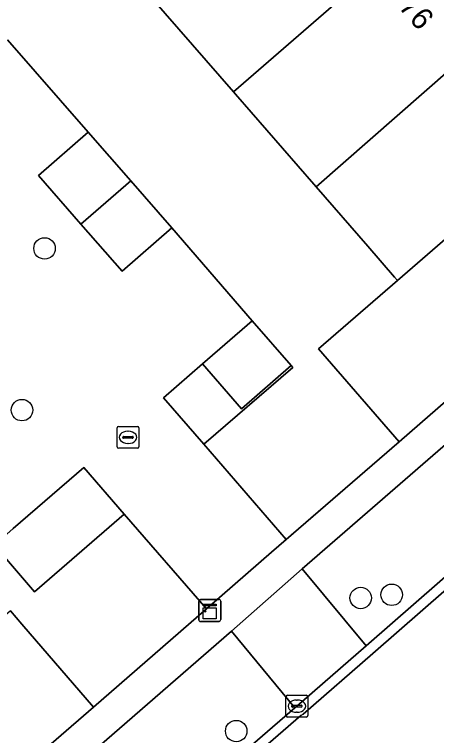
# Model space of a CAD drawing. Extents: x 155887 to 156869, y 383880 to 384678.
# Drawn here: x 156605.19 to 156624.44, y 384307.25 to 384340.13 of the extents above; entities that cross this region are included whole.
import ezdxf

# ---------------------------------------------------------------- set-up
doc = ezdxf.new("R2010")
doc.units = 0
for name, color, linetype in [('IMGEO_Boom', 7, 'Continuous'), ('IMGEO_Erf', 7, 'Continuous'), ('IMGEO_Kast', 7, 'Continuous'), ('IMGEO_Kolk', 7, 'Continuous'), ('IMGEO_Muur', 7, 'Continuous'), ('IMGEO_Pand', 7, 'Continuous'), ('IMGEO_Pand_nummerreeks', 7, 'Continuous'), ('IMGEO_Parkeervlak_open', 7, 'Continuous'), ('IMGEO_Rijbaan_lokaal_gesloten', 7, 'Continuous'), ('IMGEO_Rijbaan_lokaal_open', 7, 'Continuous'), ('IMGEO_Voetpad_open', 7, 'Continuous')]:
    doc.layers.add(name, color=color, linetype=linetype)

msp = doc.modelspace()

# ---------------------------------------------------------------- linework, layer by layer
at = {"layer": 'IMGEO_Boom'}
for centre in [(156606.562, 384329.459), (156605.533, 384322.089), (156622.39, 384313.671), (156620.977, 384313.527), (156615.3, 384307.457)]:
    msp.add_circle(centre, 0.489, dxfattribs=at)
at = {"layer": 'IMGEO_Erf'}
for points in [[(156604.877, 384338.97), (156608.548, 384334.763), (156610.49, 384332.539), (156612.362, 384330.394), (156616.028, 384326.155), (156617.808, 384324.116), (156617.876, 384324.038), (156613.832, 384320.531), (156617.58, 384316.196), (156622.732, 384320.65), (156619.451, 384324.423), (156619.05, 384324.883), (156622.649, 384328.001), (156622.518, 384328.152), (156621.296, 384329.559), (156618.948, 384332.262), (156618.839, 384332.387), (156615.272, 384336.495), (156615.176, 384336.605), (156611.443, 384340.903)], [(156605.004, 384312.939), (156605.528, 384312.335), (156608.799, 384308.553), (156613.95, 384313.035), (156610.192, 384317.353), (156606.105, 384313.81), (156604.264, 384315.933)]]:
    msp.add_lwpolyline(points, dxfattribs=at)
at = {"layer": 'IMGEO_Kast'}
for p, q in [((156613.594, 384312.531), (156613.594, 384313.372)), ((156613.594, 384313.372), (156613.594, 384312.531)), ((156613.669, 384313.456), (156614.51, 384313.456)), ((156614.51, 384313.456), (156613.669, 384313.456)), ((156614.594, 384313.381), (156614.594, 384312.54)), ((156614.594, 384312.54), (156614.594, 384313.381)), ((156614.519, 384312.456), (156613.678, 384312.456)), ((156613.678, 384312.456), (156614.519, 384312.456))]:
    msp.add_line(p, q, dxfattribs=at)
for points in [[(156613.789, 384313.246), (156614.389, 384313.246), (156614.389, 384313.161), (156613.789, 384313.161), (156613.789, 384313.246)], [(156613.789, 384313.071), (156614.389, 384313.071), (156614.389, 384312.582), (156613.789, 384312.582), (156613.789, 384313.071)]]:
    msp.add_lwpolyline(points, dxfattribs=at)
msp.add_circle((156613.873, 384312.92), 0.0377, dxfattribs=at)
for centre, start, end in [((156613.672, 384313.378), 92.4484, 184.2845), ((156613.672, 384313.378), 92.4484, 184.2845), ((156614.516, 384313.378), 2.4484, 94.2845), ((156614.516, 384313.378), 2.4484, 94.2845), ((156613.672, 384312.534), 182.4484, 274.2845), ((156613.672, 384312.534), 182.4484, 274.2845), ((156614.516, 384312.534), 272.4484, 4.2845), ((156614.516, 384312.534), 272.4484, 4.2845)]:
    msp.add_arc(centre, 0.0779, start, end, dxfattribs=at)
at = {"layer": 'IMGEO_Kolk'}
for p, q in [((156609.867, 384320.422), (156609.867, 384321.274)), ((156609.942, 384321.348), (156610.794, 384321.348)), ((156610.355, 384321.128), (156610.38, 384321.128)), ((156610.868, 384321.274), (156610.868, 384320.422)), ((156610.126, 384320.842), (156610.126, 384320.854)), ((156610.564, 384320.805), (156610.166, 384320.805)), ((156610.169, 384320.891), (156610.567, 384320.891)), ((156610.61, 384320.854), (156610.61, 384320.842)), ((156610.378, 384320.568), (156610.353, 384320.568)), ((156610.794, 384320.348), (156609.942, 384320.348)), ((156617.566, 384308.168), (156617.566, 384309.02)), ((156617.641, 384309.094), (156618.493, 384309.094)), ((156618.567, 384309.02), (156618.567, 384308.168)), ((156617.825, 384308.588), (156617.825, 384308.6)), ((156617.868, 384308.637), (156618.266, 384308.637)), ((156618.054, 384308.874), (156618.079, 384308.874)), ((156618.309, 384308.6), (156618.309, 384308.588)), ((156618.263, 384308.551), (156617.865, 384308.551)), ((156618.077, 384308.314), (156618.052, 384308.314)), ((156618.493, 384308.094), (156617.641, 384308.094))]:
    msp.add_line(p, q, dxfattribs=at)
for points in [[(156609.867, 384320.422), (156609.867, 384321.274)], [(156609.942, 384321.348), (156610.794, 384321.348)], [(156610.868, 384321.274), (156610.868, 384320.422)], [(156610.794, 384320.348), (156609.942, 384320.348)], [(156617.566, 384308.168), (156617.566, 384309.02)], [(156617.641, 384309.094), (156618.493, 384309.094)], [(156618.567, 384309.02), (156618.567, 384308.168)], [(156618.493, 384308.094), (156617.641, 384308.094)]]:
    msp.add_lwpolyline(points, dxfattribs=at)
for centre, radius, start, end in [((156609.944, 384321.272), 0.0765, 91.552, 178.448), ((156609.944, 384321.272), 0.0765, 91.552, 178.448), ((156610.792, 384321.272), 0.0765, 1.552, 88.448), ((156610.792, 384321.272), 0.0765, 1.552, 88.448), ((156610.166, 384320.851), 0.0403, 85.8775, 175.7526), ((156610.163, 384320.841), 0.0366, 178.938, 274.7102), ((156610.567, 384320.848), 0.043, 264.8664, 352.4533), ((156610.571, 384320.853), 0.0386, 1.7309, 96.639), ((156609.944, 384320.424), 0.0765, 181.552, 268.448), ((156609.944, 384320.424), 0.0765, 181.552, 268.448), ((156610.792, 384320.424), 0.0765, 271.552, 358.448), ((156610.792, 384320.424), 0.0765, 271.552, 358.448), ((156617.643, 384309.018), 0.0765, 91.552, 178.448), ((156617.643, 384309.018), 0.0765, 91.552, 178.448), ((156618.491, 384309.018), 0.0765, 1.552, 88.448), ((156618.491, 384309.018), 0.0765, 1.552, 88.448), ((156617.865, 384308.597), 0.0403, 85.8775, 175.7526), ((156617.862, 384308.587), 0.0366, 178.938, 274.7102), ((156618.266, 384308.594), 0.043, 264.8664, 352.4533), ((156618.27, 384308.599), 0.0386, 1.7309, 96.639), ((156617.643, 384308.17), 0.0765, 181.552, 268.448), ((156617.643, 384308.17), 0.0765, 181.552, 268.448), ((156618.491, 384308.17), 0.0765, 271.552, 358.448), ((156618.491, 384308.17), 0.0765, 271.552, 358.448)]:
    msp.add_arc(centre, radius, start, end, dxfattribs=at)
for centre, major_axis, ratio, start_param, end_param in [((156610.354, 384320.848), (-0.387, 0.002), 0.722429, 4.712389, 7.853982), ((156610.379, 384320.848), (-0.39, 0.002), 0.717154, 1.570796, 4.712389), ((156618.053, 384308.594), (-0.387, 0.002), 0.722429, 4.712389, 7.853982), ((156618.078, 384308.594), (-0.39, 0.002), 0.717154, 1.570796, 4.712389)]:
    msp.add_ellipse(centre, major_axis=major_axis, ratio=ratio, start_param=start_param, end_param=end_param, dxfattribs=at)
at = {"layer": 'IMGEO_Muur'}
for points in [[(156622.732, 384320.65), (156616.909, 384315.616)], [(156608.799, 384308.553), (156614.666, 384313.658)]]:
    msp.add_lwpolyline(points, dxfattribs=at)
at = {"layer": 'IMGEO_Pand'}
for points in [[(156615.176, 384336.605), (156623.832, 384344.115), (156620.096, 384348.417), (156611.443, 384340.903)], [(156615.176, 384336.605), (156615.272, 384336.495), (156618.839, 384332.387), (156618.948, 384332.262), (156627.568, 384339.815), (156623.832, 384344.115)], [(156631.31, 384335.506), (156627.568, 384339.815), (156618.948, 384332.262), (156621.296, 384329.559), (156622.518, 384328.152), (156622.649, 384328.001)], [(156634.968, 384331.295), (156631.31, 384335.506), (156622.649, 384328.001), (156619.05, 384324.883), (156619.451, 384324.423), (156622.732, 384320.65)], [(156608.223, 384330.573), (156610.49, 384332.539), (156608.548, 384334.763), (156606.288, 384332.79)], [(156608.223, 384330.573), (156610.102, 384328.421), (156612.362, 384330.394), (156610.49, 384332.539)], [(156613.769, 384324.196), (156615.546, 384322.151), (156617.808, 384324.116), (156616.028, 384326.155)], [(156613.769, 384324.196), (156611.984, 384322.648), (156613.832, 384320.531), (156617.876, 384324.038), (156617.808, 384324.116), (156615.546, 384322.151)], [(156610.192, 384317.353), (156608.351, 384319.476), (156605.138, 384316.69), (156604.264, 384315.933), (156606.105, 384313.81)], [(156600.181, 384308.765), (156592.809, 384302.231), (156596.536, 384297.941), (156608.799, 384308.553), (156605.528, 384312.335), (156605.004, 384312.939)]]:
    msp.add_lwpolyline(points, close=True, dxfattribs=at)
at = {"layer": 'IMGEO_Parkeervlak_open'}
for points in [[(156638.861, 384326.744), (156635.944, 384330.15), (156618.311, 384314.858), (156621.226, 384311.344)], [(156617.967, 384308.524), (156615.083, 384312.005), (156597.548, 384296.785), (156600.488, 384293.386)]]:
    msp.add_lwpolyline(points, close=True, dxfattribs=at)
at = {"layer": 'IMGEO_Rijbaan_lokaal_gesloten'}
msp.add_lwpolyline([(156691.155, 384371.506), (156689.151, 384369.782), (156686.835, 384367.746), (156686.013, 384367.047), (156677.151, 384359.329), (156668.2, 384351.564), (156665.515, 384349.203), (156650.518, 384336.137), (156647.579, 384333.681), (156646.82, 384333.008), (156644.425, 384330.963), (156642.471, 384329.247), (156639.947, 384327.044), (156639.159, 384326.393), (156621.528, 384310.997), (156618.352, 384308.234), (156618.252, 384308.162), (156600.79, 384293.039)], dxfattribs=at)
at = {"layer": 'IMGEO_Rijbaan_lokaal_open'}
for points in [[(156690.853, 384371.853), (156688.876, 384370.153), (156686.527, 384368.088), (156685.713, 384367.396), (156676.849, 384359.676), (156667.897, 384351.91), (156665.212, 384349.549), (156650.107, 384336.388), (156647.287, 384334.037), (156646.542, 384333.376), (156644.11, 384331.3), (156642.167, 384329.593), (156639.639, 384327.386), (156638.861, 384326.744), (156621.226, 384311.344), (156618.066, 384308.595), (156617.967, 384308.524), (156600.488, 384293.386)], [(156600.79, 384293.039), (156618.252, 384308.162), (156618.352, 384308.234), (156621.528, 384310.997), (156639.159, 384326.393), (156639.947, 384327.044), (156642.471, 384329.247), (156644.425, 384330.963), (156646.82, 384333.008), (156647.579, 384333.681), (156650.518, 384336.137), (156665.515, 384349.203), (156668.2, 384351.564), (156677.151, 384359.329), (156686.013, 384367.047), (156686.835, 384367.746), (156689.151, 384369.782), (156691.155, 384371.506)], [(156605.138, 384316.69), (156608.351, 384319.476), (156610.192, 384317.353), (156613.95, 384313.035), (156614.666, 384313.658), (156616.909, 384315.616), (156617.58, 384316.196), (156613.832, 384320.531), (156611.984, 384322.648), (156613.769, 384324.196), (156616.028, 384326.155), (156612.362, 384330.394), (156610.102, 384328.421), (156608.223, 384330.573), (156606.288, 384332.79), (156608.548, 384334.763), (156604.877, 384338.97)]]:
    msp.add_lwpolyline(points, dxfattribs=at)
msp.add_lwpolyline([(156618.311, 384314.858), (156615.083, 384312.005), (156617.967, 384308.524), (156618.066, 384308.595), (156621.226, 384311.344)], close=True, dxfattribs=at)
at = {"layer": 'IMGEO_Voetpad_open'}
msp.add_lwpolyline([(156635.944, 384330.15), (156634.968, 384331.295), (156622.732, 384320.65), (156617.58, 384316.196), (156616.909, 384315.616), (156614.666, 384313.658), (156613.95, 384313.035), (156608.799, 384308.553), (156596.536, 384297.941), (156597.548, 384296.785), (156615.083, 384312.005), (156618.311, 384314.858)], close=True, dxfattribs=at)

# ---------------------------------------------------------------- texts
at = {"layer": 'IMGEO_Pand_nummerreeks'}
msp.add_text('76', height=1, rotation=310.9784, dxfattribs=at).set_placement((156622.661, 384340.463))

doc.saveas('drawing.dxf')
